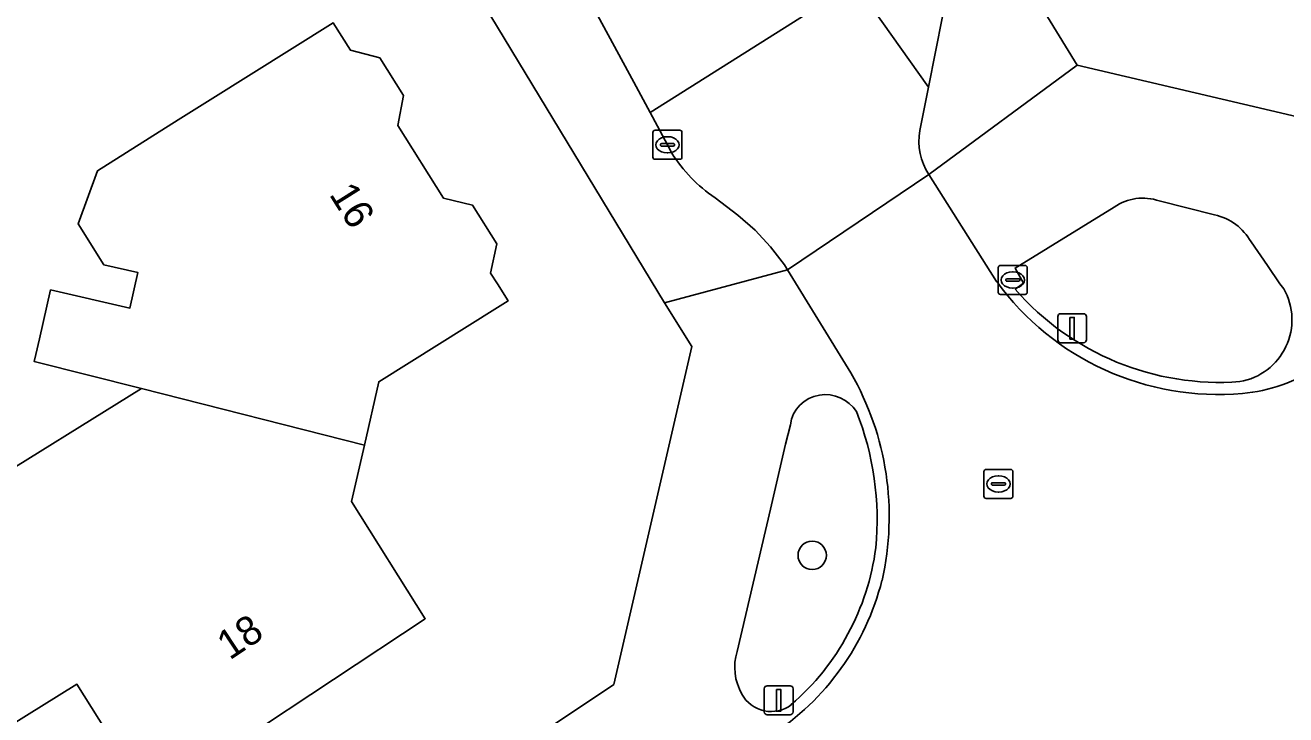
# Model space of a CAD drawing. Extents: x 161347 to 161881, y 382161 to 382804.
# Drawn here: x 161483.73 to 161527.17, y 382563.61 to 382587.37 of the extents above; entities that cross this region are included whole.
import ezdxf

# ---------------------------------------------------------------- set-up
doc = ezdxf.new("R2010")
doc.units = 0
for name, color, linetype in [('IMGEO_Boom', 7, 'Continuous'), ('IMGEO_Erf', 7, 'Continuous'), ('IMGEO_Groenvoorziening', 7, 'Continuous'), ('IMGEO_Kolk', 7, 'Continuous'), ('IMGEO_Lichtmast', 7, 'Continuous'), ('IMGEO_Pand', 7, 'Continuous'), ('IMGEO_Pand_nummerreeks', 7, 'Continuous'), ('IMGEO_Parkeervlak_open', 7, 'Continuous'), ('IMGEO_Rijbaan_lokaal_gesloten', 7, 'Continuous'), ('IMGEO_Rijbaan_lokaal_open', 7, 'Continuous'), ('IMGEO_Rioolput', 7, 'Continuous'), ('IMGEO_Voetpad_open', 7, 'Continuous')]:
    doc.layers.add(name, color=color, linetype=linetype)

msp = doc.modelspace()

# ---------------------------------------------------------------- linework, layer by layer
at = {"layer": 'IMGEO_Boom'}
msp.add_circle((161510.85, 382569.103), 0.489, dxfattribs=at)
at = {"layer": 'IMGEO_Erf'}
for points in [[(161467.626, 382669.884), (161470.191, 382665.995), (161471.419, 382664.034), (161492.823, 382629.848), (161494.69, 382626.794), (161500, 382618.564), (161504.473, 382611.274), (161506.241, 382608.392), (161519.986, 382585.99), (161530.719, 382583.477), (161556.508, 382600.797), (161574.373, 382612.676), (161577.471, 382614.736), (161612.276, 382637.879), (161612.356, 382637.679), (161628.452, 382648.518)], [(161428.735, 382591.734), (161428.36, 382584.865), (161428.803, 382579.556), (161430.088, 382568.58), (161430.881, 382563.561), (161434.555, 382551.436), (161439.58, 382538.533), (161443.443, 382529.747), (161448.144, 382527.905), (161467.26, 382540.62), (161483.051, 382550.779), (161500.558, 382562.342), (161504.018, 382564.655), (161506.699, 382576.294), (161505.762, 382577.804), (161500, 382587.3), (161487.262, 382608.293)], [(161476.487, 382567.868), (161487.731, 382574.846), (161484.04, 382575.78), (161484.096, 382576.025), (161484.218, 382576.56), (161484.602, 382578.246), (161487.332, 382577.624), (161487.611, 382578.848), (161486.433, 382579.117), (161485.548, 382580.525), (161486.221, 382582.354), (161489.002, 382584.103), (161490.104, 382584.796), (161494.337, 382587.456), (161494.932, 382586.508), (161495.948, 382586.249), (161496.768, 382584.946), (161496.563, 382583.918), (161498.139, 382581.41), (161499.145, 382581.167), (161499.981, 382579.838), (161499.765, 382578.826), (161500, 382578.453), (161500.366, 382577.871), (161500, 382577.642), (161495.913, 382575.081), (161495.416, 382572.9), (161494.974, 382570.961), (161497.516, 382566.916), (161488.032, 382560.639), (161485.507, 382564.659), (161479.683, 382561.044)]]:
    msp.add_lwpolyline(points, dxfattribs=at)
at = {"layer": 'IMGEO_Groenvoorziening'}
for points in [[(161521.263, 382581.103), (161517.841, 382578.999), (161518.135, 382578.476), (161517.846, 382578.27)], [(161524.721, 382580.835), (161522.81, 382581.312)], [(161527.105, 382578.286), (161526.966, 382578.453), (161526.543, 382579.094), (161525.977, 382579.901)], [(161510.103, 382573.602), (161509.932, 382572.936), (161509.417, 382570.699), (161508.259, 382565.794)]]:
    msp.add_lwpolyline(points, dxfattribs=at)
for centre, radius, start, end in [((161522.238, 382579.712), 1.699, 70.3377, 125.0505), ((161524.296, 382578.952), 1.93, 29.441, 77.2877), ((161524.894, 382584.408), 9.346, 221.0529, 274.2769), ((161525.223, 382577.22), 2.163, 279.7995, 29.5328), ((161511.267, 382573.465), 1.172, 98.3542, 173.2933), ((161511.294, 382573.347), 1.293, 33.2517, 98.7484), ((161503.023, 382570.335), 10.065, 354.4627, 21.6949), ((161504.499, 382570.476), 8.614, 310.8298, 352.5838), ((161510.058, 382565.251), 1.879, 163.1908, 209.7282), ((161509.433, 382564.868), 1.147, 208.5927, 307.4979)]:
    msp.add_arc(centre, radius, start, end, dxfattribs=at)
at = {"layer": 'IMGEO_Kolk'}
for p, q in [((161505.361, 382582.822), (161505.361, 382583.674)), ((161505.436, 382583.748), (161506.288, 382583.748)), ((161506.362, 382583.674), (161506.362, 382582.822)), ((161505.62, 382583.242), (161505.62, 382583.254)), ((161506.058, 382583.205), (161505.66, 382583.205)), ((161505.663, 382583.291), (161506.061, 382583.291)), ((161505.849, 382583.528), (161505.874, 382583.528)), ((161506.104, 382583.254), (161506.104, 382583.242)), ((161506.288, 382582.748), (161505.436, 382582.748)), ((161505.872, 382582.968), (161505.847, 382582.968))]:
    msp.add_line(p, q, dxfattribs=at)
for points in [[(161505.361, 382582.822), (161505.361, 382583.674)], [(161505.436, 382583.748), (161506.288, 382583.748)], [(161506.362, 382583.674), (161506.362, 382582.822)], [(161506.288, 382582.748), (161505.436, 382582.748)]]:
    msp.add_lwpolyline(points, dxfattribs=at)
for centre, radius, start, end in [((161505.438, 382583.672), 0.0765, 91.552, 178.448), ((161505.438, 382583.672), 0.0765, 91.552, 178.448), ((161506.286, 382583.672), 0.0765, 1.552, 88.448), ((161506.286, 382583.672), 0.0765, 1.552, 88.448), ((161505.66, 382583.251), 0.0403, 85.8775, 175.7526), ((161505.657, 382583.241), 0.0366, 178.938, 274.7102), ((161506.061, 382583.248), 0.043, 264.8664, 352.4533), ((161506.065, 382583.253), 0.0386, 1.7309, 96.639), ((161505.438, 382582.824), 0.0765, 181.552, 268.448), ((161505.438, 382582.824), 0.0765, 181.552, 268.448), ((161506.286, 382582.824), 0.0765, 271.552, 358.448), ((161506.286, 382582.824), 0.0765, 271.552, 358.448)]:
    msp.add_arc(centre, radius, start, end, dxfattribs=at)
for centre, major_axis, ratio, start_param, end_param in [((161505.848, 382583.248), (-0.387, 0.002), 0.722429, 4.712389, 7.853982), ((161505.873, 382583.248), (-0.39, 0.002), 0.717154, 1.570796, 4.712389)]:
    msp.add_ellipse(centre, major_axis=major_axis, ratio=ratio, start_param=start_param, end_param=end_param, dxfattribs=at)
at = {"layer": 'IMGEO_Lichtmast'}
for p, q in [((161519.315, 382576.527), (161519.315, 382577.327)), ((161519.315, 382577.327), (161519.315, 382576.527)), ((161519.415, 382577.427), (161520.205, 382577.427)), ((161520.205, 382577.427), (161519.415, 382577.427)), ((161520.305, 382577.327), (161520.305, 382576.527)), ((161520.305, 382576.527), (161520.305, 382577.327)), ((161520.205, 382576.427), (161519.415, 382576.427)), ((161519.415, 382576.427), (161520.205, 382576.427)), ((161509.199, 382563.708), (161509.199, 382564.508)), ((161509.199, 382564.508), (161509.199, 382563.708)), ((161509.299, 382564.608), (161510.089, 382564.608)), ((161510.089, 382564.608), (161509.299, 382564.608)), ((161510.189, 382564.508), (161510.189, 382563.708)), ((161510.189, 382563.708), (161510.189, 382564.508)), ((161510.089, 382563.608), (161509.299, 382563.608)), ((161509.299, 382563.608), (161510.089, 382563.608))]:
    msp.add_line(p, q, dxfattribs=at)
for points in [[(161519.735, 382577.302), (161519.885, 382577.302), (161519.885, 382576.552), (161519.735, 382576.552), (161519.735, 382577.302)], [(161509.619, 382564.483), (161509.769, 382564.483), (161509.769, 382563.733), (161509.619, 382563.733), (161509.619, 382564.483)]]:
    msp.add_lwpolyline(points, dxfattribs=at)
for centre, start, end in [((161519.415, 382577.327), 90, 180), ((161519.415, 382577.327), 90, 180), ((161520.205, 382577.327), 0, 90), ((161520.205, 382577.327), 360, 90), ((161519.415, 382576.527), 180, 270), ((161519.415, 382576.527), 180, 270), ((161520.205, 382576.527), 270, 0), ((161520.205, 382576.527), 270, 0), ((161509.299, 382564.508), 90, 180), ((161509.299, 382564.508), 90, 180), ((161510.089, 382564.508), 0, 90), ((161510.089, 382564.508), 360, 90), ((161509.299, 382563.708), 180, 270), ((161509.299, 382563.708), 180, 270), ((161510.089, 382563.708), 270, 0), ((161510.089, 382563.708), 270, 0)]:
    msp.add_arc(centre, 0.1, start, end, dxfattribs=at)
at = {"layer": 'IMGEO_Pand'}
for points in [[(161499.145, 382581.167), (161498.139, 382581.41), (161496.563, 382583.918), (161496.768, 382584.946), (161495.948, 382586.249), (161494.932, 382586.508), (161494.337, 382587.456), (161490.104, 382584.796), (161489.002, 382584.103), (161486.221, 382582.354), (161485.548, 382580.525), (161486.433, 382579.117), (161487.611, 382578.848), (161487.332, 382577.624), (161484.602, 382578.246), (161484.218, 382576.56), (161484.096, 382576.025), (161484.04, 382575.78), (161487.731, 382574.846), (161495.416, 382572.9), (161495.913, 382575.081), (161500, 382577.642), (161500.366, 382577.871), (161500, 382578.453), (161499.765, 382578.826), (161499.981, 382579.838)], [(161494.974, 382570.961), (161495.416, 382572.9), (161487.731, 382574.846), (161476.487, 382567.868), (161476.155, 382566.734), (161479.683, 382561.044), (161485.507, 382564.659), (161488.032, 382560.639), (161497.516, 382566.916)]]:
    msp.add_lwpolyline(points, close=True, dxfattribs=at)
at = {"layer": 'IMGEO_Parkeervlak_open'}
msp.add_lwpolyline([(161515.171, 382588.443), (161514.463, 382589.401), (161514.103, 382589.941), (161512.323, 382588.818), (161514.859, 382585.229), (161515.344, 382587.665)], dxfattribs=at)
at = {"layer": 'IMGEO_Rijbaan_lokaal_gesloten'}
msp.add_lwpolyline([(161501.836, 382590.717), (161504.697, 382585.412), (161505.262, 382584.363), (161512.323, 382588.818)], dxfattribs=at)
at = {"layer": 'IMGEO_Rijbaan_lokaal_open'}
for points in [[(161514.859, 382585.229), (161512.323, 382588.818), (161505.262, 382584.363), (161505.862, 382583.248), (161506.009, 382582.961)], [(161514.562, 382583.739), (161514.859, 382585.229)], [(161507.501, 382581.426), (161508.29, 382580.825), (161508.881, 382580.305), (161509.418, 382579.731), (161509.898, 382579.107), (161510.003, 382578.937), (161514.869, 382582.227)], [(161517.208, 382578.534), (161514.869, 382582.227), (161510.003, 382578.937), (161512.185, 382575.386)]]:
    msp.add_lwpolyline(points, dxfattribs=at)
for centre, radius, start, end in [((161516.602, 382583.366), 2.074, 169.6427, 213.3122), ((161510.428, 382585.763), 5.233, 212.3831, 235.9892), ((161524.845, 382584.09), 9.444, 216.039, 275.0618), ((161503.58, 382570.442), 9.924, 347.1813, 29.8818), ((161525.194, 382580.255), 5.593, 274.968, 303.7405), ((161504.483, 382570.478), 9.054, 302.9859, 345.6903)]:
    msp.add_arc(centre, radius, start, end, dxfattribs=at)
at = {"layer": 'IMGEO_Rioolput'}
for p, q in [((161517.263, 382578.164), (161517.263, 382579.016)), ((161517.338, 382579.09), (161518.19, 382579.09)), ((161517.751, 382578.87), (161517.776, 382578.87)), ((161518.264, 382579.016), (161518.264, 382578.164)), ((161517.522, 382578.584), (161517.522, 382578.596)), ((161517.96, 382578.547), (161517.562, 382578.547)), ((161517.565, 382578.633), (161517.963, 382578.633)), ((161518.006, 382578.596), (161518.006, 382578.584)), ((161518.19, 382578.09), (161517.338, 382578.09)), ((161517.774, 382578.31), (161517.749, 382578.31)), ((161516.769, 382571.137), (161516.769, 382571.989)), ((161516.844, 382572.063), (161517.696, 382572.063)), ((161517.77, 382571.989), (161517.77, 382571.137)), ((161517.028, 382571.557), (161517.028, 382571.569)), ((161517.466, 382571.52), (161517.068, 382571.52)), ((161517.071, 382571.606), (161517.469, 382571.606)), ((161517.257, 382571.843), (161517.282, 382571.843)), ((161517.512, 382571.569), (161517.512, 382571.557)), ((161517.696, 382571.063), (161516.844, 382571.063)), ((161517.28, 382571.283), (161517.255, 382571.283))]:
    msp.add_line(p, q, dxfattribs=at)
for points in [[(161517.263, 382578.164), (161517.263, 382579.016)], [(161517.338, 382579.09), (161518.19, 382579.09)], [(161518.264, 382579.016), (161518.264, 382578.164)], [(161518.19, 382578.09), (161517.338, 382578.09)], [(161516.769, 382571.137), (161516.769, 382571.989)], [(161516.844, 382572.063), (161517.696, 382572.063)], [(161517.77, 382571.989), (161517.77, 382571.137)], [(161517.696, 382571.063), (161516.844, 382571.063)]]:
    msp.add_lwpolyline(points, dxfattribs=at)
for centre, radius, start, end in [((161517.34, 382579.014), 0.0765, 91.552, 178.448), ((161517.34, 382579.014), 0.0765, 91.552, 178.448), ((161518.188, 382579.014), 0.0765, 1.552, 88.448), ((161518.188, 382579.014), 0.0765, 1.552, 88.448), ((161517.562, 382578.593), 0.0403, 85.8775, 175.7526), ((161517.559, 382578.583), 0.0366, 178.938, 274.7102), ((161517.963, 382578.59), 0.043, 264.8664, 352.4533), ((161517.967, 382578.595), 0.0386, 1.7309, 96.639), ((161517.34, 382578.166), 0.0765, 181.552, 268.448), ((161517.34, 382578.166), 0.0765, 181.552, 268.448), ((161518.188, 382578.166), 0.0765, 271.552, 358.448), ((161518.188, 382578.166), 0.0765, 271.552, 358.448), ((161516.846, 382571.987), 0.0765, 91.552, 178.448), ((161516.846, 382571.987), 0.0765, 91.552, 178.448), ((161517.694, 382571.987), 0.0765, 1.552, 88.448), ((161517.694, 382571.987), 0.0765, 1.552, 88.448), ((161517.068, 382571.566), 0.0403, 85.8775, 175.7526), ((161517.065, 382571.556), 0.0366, 178.938, 274.7102), ((161517.469, 382571.563), 0.043, 264.8664, 352.4533), ((161517.473, 382571.568), 0.0386, 1.7309, 96.639), ((161516.846, 382571.139), 0.0765, 181.552, 268.448), ((161516.846, 382571.139), 0.0765, 181.552, 268.448), ((161517.694, 382571.139), 0.0765, 271.552, 358.448), ((161517.694, 382571.139), 0.0765, 271.552, 358.448)]:
    msp.add_arc(centre, radius, start, end, dxfattribs=at)
for centre, major_axis, ratio, start_param, end_param in [((161517.75, 382578.59), (-0.387, 0.002), 0.722429, 4.712389, 7.853982), ((161517.775, 382578.59), (-0.39, 0.002), 0.717154, 1.570796, 4.712389), ((161517.256, 382571.563), (-0.387, 0.002), 0.722429, 4.712389, 7.853982), ((161517.281, 382571.563), (-0.39, 0.002), 0.717154, 1.570796, 4.712389)]:
    msp.add_ellipse(centre, major_axis=major_axis, ratio=ratio, start_param=start_param, end_param=end_param, dxfattribs=at)
at = {"layer": 'IMGEO_Voetpad_open'}
for points in [[(161633.531, 382651.891), (161632.827, 382651.824), (161628.452, 382648.518), (161612.356, 382637.679), (161612.276, 382637.879), (161577.471, 382614.736), (161574.373, 382612.676), (161556.508, 382600.797), (161530.719, 382583.477), (161519.986, 382585.99), (161514.869, 382582.227), (161517.208, 382578.534)], [(161497.961, 382598.054), (161493.723, 382605.297), (161490.603, 382610.323), (161487.262, 382608.293), (161500, 382587.3), (161505.762, 382577.804), (161510.003, 382578.937), (161509.898, 382579.107), (161509.418, 382579.731), (161508.881, 382580.305), (161508.29, 382580.825), (161507.501, 382581.426)], [(161514.869, 382582.227), (161519.986, 382585.99), (161506.241, 382608.392)], [(161506.009, 382582.961), (161505.862, 382583.248), (161505.262, 382584.363), (161504.697, 382585.412), (161501.836, 382590.717), (161501.232, 382591.815), (161497.961, 382598.054)], [(161515.344, 382587.665), (161514.859, 382585.229), (161514.562, 382583.739)], [(161517.846, 382578.27), (161518.135, 382578.476), (161517.841, 382578.999), (161521.263, 382581.103)], [(161522.81, 382581.312), (161524.721, 382580.835)], [(161525.977, 382579.901), (161526.543, 382579.094), (161526.966, 382578.453), (161527.105, 382578.286)], [(161512.185, 382575.386), (161510.003, 382578.937), (161505.762, 382577.804), (161506.699, 382576.294), (161504.018, 382564.655), (161500.558, 382562.342), (161483.051, 382550.779), (161467.26, 382540.62), (161448.144, 382527.905), (161443.443, 382529.747), (161441.122, 382528.078)], [(161509.932, 382572.936), (161510.103, 382573.602)], [(161508.259, 382565.794), (161509.417, 382570.699), (161509.932, 382572.936)]]:
    msp.add_lwpolyline(points, dxfattribs=at)
for centre, radius, start, end in [((161516.602, 382583.366), 2.074, 169.6427, 213.3122), ((161510.428, 382585.763), 5.233, 212.3831, 235.9892), ((161522.238, 382579.712), 1.699, 70.3377, 125.0505), ((161524.296, 382578.952), 1.93, 29.441, 77.2877), ((161524.845, 382584.09), 9.444, 216.039, 275.0618), ((161524.894, 382584.408), 9.346, 221.0529, 274.2769), ((161525.223, 382577.22), 2.163, 279.7995, 29.5328), ((161503.58, 382570.442), 9.924, 347.1813, 29.8818), ((161525.194, 382580.255), 5.593, 274.968, 303.7405), ((161511.267, 382573.465), 1.172, 98.3542, 173.2933), ((161511.294, 382573.347), 1.293, 33.2517, 98.7484), ((161503.023, 382570.335), 10.065, 354.4627, 21.6949), ((161504.499, 382570.476), 8.614, 310.8298, 352.5838), ((161504.483, 382570.478), 9.054, 302.9859, 345.6903), ((161510.058, 382565.251), 1.879, 163.1908, 209.7282), ((161509.433, 382564.868), 1.147, 208.5927, 307.4979)]:
    msp.add_arc(centre, radius, start, end, dxfattribs=at)

# ---------------------------------------------------------------- texts
at = {"layer": 'IMGEO_Pand_nummerreeks'}
for s, rotation, p in [('16', 302.1427, (161494.183, 382581.541)), ('18', 33.5008, (161490.772, 382565.475))]:
    msp.add_text(s, height=1, rotation=rotation, dxfattribs=at).set_placement(p)

doc.saveas('drawing.dxf')
